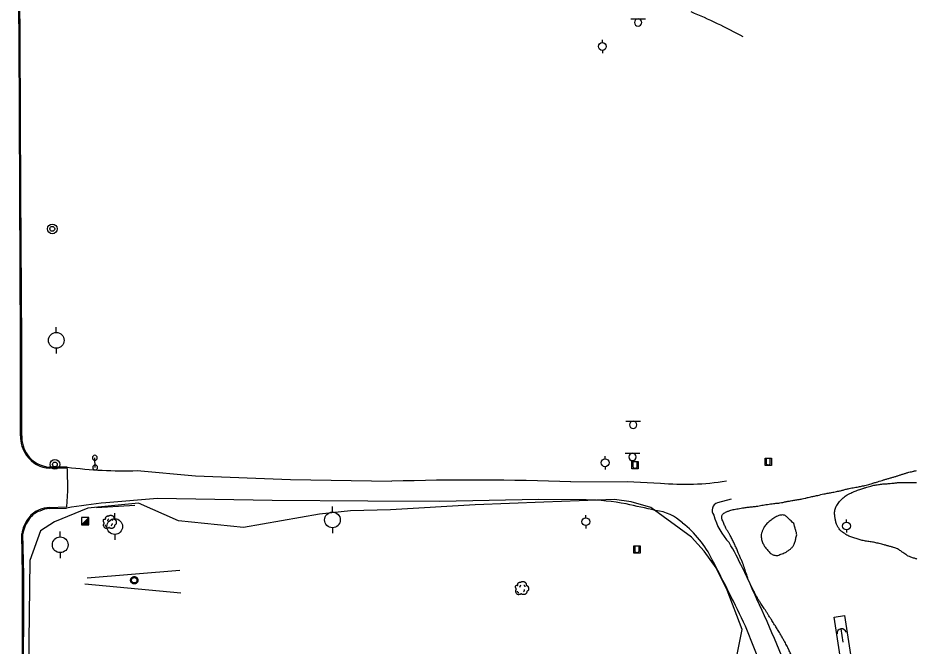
# Model space of a CAD drawing. Extents: x 2145380 to 2157287, y 139568 to 149130.
# Drawn here: x 2150945.3 to 2151406.1, y 146212.7 to 146534.5 of the extents above; entities that cross this region are included whole.
import ezdxf

# ---------------------------------------------------------------- set-up
doc = ezdxf.new("R2010")
doc.units = 0
for name, color, linetype in [('Default', 7, 'Continuous'), ('TOPO_Asphalt', 7, 'Continuous'), ('TOPO_Curb Back', 7, 'Continuous'), ('TOPO_Dirt Grav', 7, 'Continuous'), ('TOPO_Fence', 7, 'Continuous'), ('TOPO_Misc', 7, 'Continuous'), ('TOPO_Pole Anchor', 7, 'Continuous'), ('TOPO_Power Pole', 7, 'Continuous'), ('TOPO_San Manhole', 7, 'Continuous'), ('TOPO_Sign', 7, 'Continuous'), ('TOPO_Tree', 7, 'Continuous'), ('TOPO_Tree Line', 7, 'Continuous')]:
    doc.layers.add(name, color=color, linetype=linetype)

# ---------------------------------------------------------------- blocks, each defined once
blk = doc.blocks.new('DG')
at = {"layer": 'TOPO_Pole Anchor'}
blk.add_line((-8.4, -0.1), (9.1, -0.1), dxfattribs=at)
blk.add_arc((-2.6, -0.1), 5.85, 90.7283, 269.2717, dxfattribs=at)
blk = doc.blocks.new('POWPOL')
at = {"layer": 'TOPO_Power Pole'}
for p, q in [((0, 10.2), (0, 17.3)), ((0, -10.2), (0, -17.3))]:
    blk.add_line(p, q, dxfattribs=at)
blk.add_circle((0, 0), 10.2, dxfattribs=at)
blk = doc.blocks.new('POST')
at = {"layer": 'TOPO_Misc'}
for start, end in [(90, 180), (180, 270), (360, 90), (270, 0)]:
    blk.add_arc((0, 0), 3.16, start, end, dxfattribs=at)
blk = doc.blocks.new('TREE')
at = {"layer": 'TOPO_Tree'}
for points in [[(-14.1, -0.4), (-14.2, 0.5), (-14.4, 1.4), (-14.6, 2.3), (-14.8, 3.2), (-15.5, 4), (-15.7, 4.9), (-15.8, 5.6), (-15.7, 6.3), (-15.7, 7), (-15.6, 7.9), (-15.7, 8.8), (-15.1, 9.7), (-14.6, 10.4), (-13.8, 10.5), (-13, 10.7), (-12.2, 11), (-11.1, 10), (-10.4, 10.7), (-9.4, 11.7), (-10.3, 13.3), (-9.8, 14.4), (-9.6, 15.1), (-9.3, 15.9), (-8.8, 16.5), (-8.2, 17.3), (-7.5, 17.7), (-6.7, 18.1), (-6.1, 18.4), (-5.6, 18.6), (-5.1, 18.7), (-4.5, 18.7), (-4, 18.5), (-3.5, 18.1)], [(13.2, -5.3), (13.3, -5.8), (13.4, -6.3), (13.4, -6.7), (13.8, -8.5), (12.2, -10), (10.8, -11.5), (10, -12.3), (9.1, -12.8), (8.2, -13.1), (6, -13.8), (3.3, -13.6), (1.3, -13.1), (0.5, -12.9), (-0.1, -11.4), (-0.8, -11.5), (-2, -11.6), (-3.3, -12.8), (-4.5, -13.1), (-6.1, -13.5), (-7.8, -14), (-9.3, -13.6), (-11.4, -13.1), (-12.8, -11.4), (-14.1, -9.4), (-15.3, -7.3), (-15.6, -5.1), (-15.1, -3), (-14.9, -1.9), (-13.9, -0.8), (-13.5, 0.1)], [(-4.2, 5.1), (-4.5, 6.1), (-4.3, 7.2), (-3.8, 8.2), (-3.3, 9.3), (-2.7, 10.3), (-1.6, 11)], [(-3.5, 17.6), (-3.1, 18.3), (-2.6, 18.8), (-1.9, 19.2), (-1, 19.7), (-0.2, 20), (0.7, 20.2), (1.6, 20.5), (2.5, 20.8), (3.4, 20.8), (4.1, 20.7), (4.8, 20.5), (5.5, 20.2), (6.4, 19.9), (7.3, 19.7), (8.2, 19.2), (9.4, 18.4), (10, 17.2), (10.8, 16), (11.2, 15.3), (11.6, 14.6), (11.9, 13.9), (12.2, 13.1), (11.4, 12), (11.9, 11.2), (12, 11), (12.2, 10.9), (12.4, 10.7), (12.9, 10.4), (13.5, 10), (14, 9.7), (14.7, 9.2), (15.4, 8.7), (16.1, 8.1), (16.7, 7.5), (16.9, 6.7), (17.1, 6), (17.6, 4.4), (17.7, 2.8), (17.7, 1.2), (17.7, -0.2), (17.8, -2.2), (16.6, -3), (15.5, -3.8), (14.3, -4.6), (13.2, -5.3)], [(5.9, 11.2), (6.5, 10.7), (7, 10.2), (7.4, 9.5), (7.9, 8.6), (8.3, 7.6), (8.5, 6.6)], [(-11.4, -4.5), (-11.5, -5.4), (-11, -6.3), (-10.1, -7.2), (-9.3, -8), (-8.5, -8.3), (-7.7, -8.1)], [(4.8, -6.3), (5.7, -5.7), (6.3, -4.9), (6.8, -3.9), (7.4, -2.8), (7.6, -1.7), (7.5, -0.6)]]:
    blk.add_open_spline(points, degree=3, dxfattribs=at)
blk = doc.blocks.new('EXMHSS')
at = {"layer": 'Default'}
for radius in [6.3, 3.13]:
    blk.add_circle((0, 0), radius, dxfattribs=at)

msp = doc.modelspace()

# ---------------------------------------------------------------- linework, layer by layer
at = {"layer": 'TOPO_Asphalt'}
msp.add_lwpolyline([(2150970.49, 146304.06), (2150970.63, 146292.62), (2150970.15, 146284.33)], dxfattribs=at)
at = {"layer": 'TOPO_Curb Back'}
for points in [[(2150946.56, 146320.78), (2150946.55, 146368.53), (2150946.18, 146445.02), (2150945.83, 146523.52), (2150945.25, 146587.58)], [(2150947.16, 146320.77), (2150947.15, 146368.54), (2150946.78, 146445.02), (2150946.43, 146523.52), (2150945.85, 146587.55)], [(2150970.5, 146304.67), (2150961.47, 146304.7)], [(2150970.49, 146304.07), (2150961.45, 146304.1)], [(2150961.41, 146284.08), (2150970.15, 146284.33)], [(2150961.43, 146283.48), (2150970.17, 146283.73)], [(2150947.5, 146185.87), (2150947.58, 146249.53), (2150947.19, 146270.54)], [(2150948.1, 146185.87), (2150948.18, 146249.54), (2150947.79, 146270.51)]]:
    msp.add_lwpolyline(points, dxfattribs=at)
for centre, radius, start, end in [((2150962.79, 146320.15), 16.24, 177.766, 215.8476), ((2150962.79, 146320.15), 15.64, 177.7236, 215.8521), ((2150962.38, 146319.76), 15.69, 215.5747, 266.582), ((2150962.38, 146319.76), 15.09, 215.5694, 266.5191), ((2150959.71, 146272.36), 11.02, 108.7565, 144.548), ((2150959.71, 146272.36), 10.42, 108.5666, 144.6559), ((2150961.91, 146270.68), 13.4, 92.1075, 115.3723), ((2150961.91, 146270.69), 12.8, 92.1183, 115.5308), ((2150963.37, 146268.44), 16.31, 140.7768, 172.5893), ((2150963.37, 146268.44), 15.71, 140.7046, 172.4287)]:
    msp.add_arc(centre, radius, start, end, dxfattribs=at)
at = {"layer": 'TOPO_Dirt Grav'}
for points in [[(2151006.21, 146302.9), (2151036.13, 146300.31), (2151084.73, 146298.43), (2151136.7, 146297.45)], [(2151228.39, 146297.14), (2151257.19, 146297.4), (2151274.23, 146296.53)], [(2151236.19, 146287.92), (2151211.76, 146288.13), (2151161.28, 146287.19), (2151124.44, 146287.25), (2151075.42, 146287.65), (2151016.61, 146288.68), (2150990.3, 146286.5)], [(2151310.45, 146288.33), (2151303.43, 146286.43)], [(2151331.7, 146188.44), (2151317.84, 146223.25)]]:
    msp.add_lwpolyline(points, dxfattribs=at)
for centre, radius, start, end in [((2151192.09, 146298.76), 258.11, 61.1537, 67.7242), ((2150999.83, 146535.86), 233.05, 262.7691, 271.5694), ((2151178, 144966.04), 1332.05, 87.83193, 91.77678), ((2151286.88, 146423.87), 127.96, 264.3244, 279.4959), ((2151021.92, 145982.95), 305.19, 95.9469, 99.7615), ((2151233.71, 146156.58), 131.36, 79.8974, 88.9156), ((2143266.89, 110796.12), 36378.05, 77.288222, 77.312458), ((2151304.73, 146282.62), 4.02, 108.8762, 218.5384), ((2151269.08, 146258.78), 23.9, 46.4666, 83.5662), ((2151333.25, 146288.62), 32.79, 195.0384, 223.5123), ((2151253.57, 146234.73), 52.29, 25.5014, 52.3027), ((2151088.53, 146140.82), 253.96, 22.9767, 29.5453), ((2150435.09, 145801.02), 978.53, 25.56194, 27.7895), ((2150640.34, 145921.88), 752.53, 21.17697, 25.00342)]:
    msp.add_arc(centre, radius, start, end, dxfattribs=at)
at = {"layer": 'TOPO_Fence'}
msp.add_line((2150985.45, 146284.09), (2151005.15, 146285.24), dxfattribs=at)
msp.add_lwpolyline([(2151374.62, 146153.51), (2151363.23, 146227.97), (2151368.53, 146228.78), (2151379.92, 146154.32), (2151374.62, 146153.51)], dxfattribs=at)
at = {"layer": 'TOPO_Misc'}
for p, q in [((2151328.41, 146308.85), (2151328.41, 146306.44)), ((2151330.49, 146306.45), (2151330.49, 146308.86)), ((2151260.19, 146307.05), (2151260.19, 146304.64)), ((2151262.27, 146304.65), (2151262.27, 146307.06)), ((2150977.77, 146275.25), (2150981.5, 146279)), ((2150979.05, 146276.54), (2150981.51, 146276.54)), ((2150979.23, 146276.72), (2150981.5, 146276.72)), ((2150979.42, 146276.91), (2150981.5, 146276.91)), ((2150979.61, 146277.09), (2150981.5, 146277.09)), ((2150979.79, 146277.27), (2150981.5, 146277.27)), ((2150979.98, 146277.46), (2150981.5, 146277.46)), ((2150980.16, 146277.65), (2150981.5, 146277.65)), ((2150980.35, 146277.84), (2150981.5, 146277.84)), ((2150980.54, 146278.02), (2150981.5, 146278.02)), ((2150980.73, 146278.21), (2150981.5, 146278.21)), ((2150980.92, 146278.4), (2150981.5, 146278.4)), ((2150981.1, 146278.59), (2150981.5, 146278.59)), ((2150981.29, 146278.78), (2150981.5, 146278.78)), ((2150981.47, 146278.96), (2150981.5, 146278.96)), ((2150977.92, 146275.41), (2150981.51, 146275.41)), ((2150978.11, 146275.6), (2150981.51, 146275.6)), ((2150978.29, 146275.78), (2150981.51, 146275.78)), ((2150978.49, 146275.97), (2150981.51, 146275.97)), ((2150978.67, 146276.15), (2150981.51, 146276.15)), ((2150978.86, 146276.35), (2150981.51, 146276.35)), ((2151261.19, 146263.96), (2151261.19, 146261.55)), ((2151263.27, 146261.56), (2151263.27, 146263.96))]:
    msp.add_line(p, q, dxfattribs=at)
for points in [[(2151327.82, 146305.53), (2151327.82, 146309.3), (2151331.08, 146309.3), (2151331.08, 146305.53), (2151327.82, 146305.53)], [(2151259.6, 146303.74), (2151259.6, 146307.5), (2151262.86, 146307.5), (2151262.86, 146303.74), (2151259.6, 146303.74)], [(2150981.51, 146275.25), (2150981.5, 146279), (2150977.76, 146278.99), (2150977.77, 146275.25), (2150981.51, 146275.25)], [(2151260.6, 146260.64), (2151260.6, 146264.4), (2151263.86, 146264.4), (2151263.86, 146260.64), (2151260.6, 146260.64)]]:
    msp.add_lwpolyline(points, dxfattribs=at)
for centre in [(2151261.23, 146305.47), (2151329.44, 146307.26), (2151262.22, 146262.37)]:
    msp.add_arc(centre, 1.32, 218.3412, 322.0625, dxfattribs=at)
at = {"layer": 'TOPO_Power Pole'}
for points in [[(2151002.92, 146246.82), (2151002.93, 146246.95), (2151002.94, 146247.08), (2151002.96, 146247.2), (2151003, 146247.33), (2151003.04, 146247.46), (2151003.09, 146247.58), (2151003.15, 146247.7), (2151003.21, 146247.82), (2151003.3, 146247.93), (2151003.37, 146248.03), (2151003.46, 146248.13), (2151003.56, 146248.22), (2151003.66, 146248.3), (2151003.77, 146248.38), (2151003.89, 146248.45), (2151004.01, 146248.51), (2151004.12, 146248.56), (2151004.25, 146248.6), (2151004.38, 146248.64), (2151004.51, 146248.66), (2151004.64, 146248.68), (2151004.77, 146248.68), (2151004.9, 146248.68), (2151005.03, 146248.67), (2151005.16, 146248.65), (2151005.29, 146248.62), (2151005.42, 146248.58), (2151005.54, 146248.53), (2151005.66, 146248.48), (2151005.78, 146248.41), (2151005.89, 146248.34), (2151005.99, 146248.26), (2151006.09, 146248.17), (2151006.18, 146248.07), (2151006.27, 146247.97), (2151006.34, 146247.86), (2151006.41, 146247.75), (2151006.48, 146247.64), (2151006.53, 146247.51), (2151006.58, 146247.39), (2151006.61, 146247.26), (2151006.64, 146247.13), (2151006.66, 146247), (2151006.66, 146246.87), (2151006.66, 146246.74), (2151006.66, 146246.61), (2151006.63, 146246.48), (2151006.61, 146246.35), (2151006.57, 146246.22), (2151006.52, 146246.1), (2151006.46, 146245.98), (2151006.41, 146245.86), (2151006.33, 146245.75), (2151006.25, 146245.64), (2151006.16, 146245.54), (2151006.07, 146245.45), (2151005.97, 146245.37), (2151005.86, 146245.28), (2151005.76, 146245.21), (2151005.64, 146245.15), (2151005.52, 146245.09), (2151005.4, 146245.04), (2151005.26, 146245.01), (2151005.14, 146244.98), (2151005.01, 146244.96), (2151004.88, 146244.95), (2151004.75, 146244.95), (2151004.62, 146244.96), (2151004.49, 146244.97), (2151004.36, 146245), (2151004.23, 146245.03), (2151004.11, 146245.08), (2151003.98, 146245.13), (2151003.86, 146245.2), (2151003.76, 146245.26), (2151003.65, 146245.34), (2151003.54, 146245.42), (2151003.45, 146245.52), (2151003.36, 146245.62), (2151003.28, 146245.72), (2151003.21, 146245.83), (2151003.14, 146245.94), (2151003.08, 146246.07), (2151003.03, 146246.19), (2151002.99, 146246.32), (2151002.96, 146246.44), (2151002.94, 146246.57), (2151002.93, 146246.71), (2151002.92, 146246.82)], [(2151003.39, 146246.82), (2151003.4, 146246.92), (2151003.41, 146247.04), (2151003.43, 146247.15), (2151003.47, 146247.26), (2151003.51, 146247.37), (2151003.56, 146247.47), (2151003.62, 146247.57), (2151003.68, 146247.67), (2151003.76, 146247.75), (2151003.84, 146247.83), (2151003.92, 146247.92), (2151004.02, 146247.98), (2151004.11, 146248.04), (2151004.22, 146248.09), (2151004.32, 146248.13), (2151004.43, 146248.17), (2151004.55, 146248.19), (2151004.66, 146248.22), (2151004.77, 146248.22), (2151004.88, 146248.22), (2151004.99, 146248.21), (2151005.11, 146248.18), (2151005.22, 146248.15), (2151005.32, 146248.11), (2151005.43, 146248.07), (2151005.53, 146248.01), (2151005.62, 146247.94), (2151005.72, 146247.87), (2151005.8, 146247.8), (2151005.87, 146247.71), (2151005.95, 146247.61), (2151006.01, 146247.52), (2151006.06, 146247.42), (2151006.11, 146247.31), (2151006.14, 146247.2), (2151006.17, 146247.09), (2151006.19, 146246.98), (2151006.2, 146246.87), (2151006.2, 146246.76), (2151006.19, 146246.65), (2151006.16, 146246.53), (2151006.14, 146246.42), (2151006.1, 146246.31), (2151006.06, 146246.21), (2151006.01, 146246.11), (2151005.94, 146246.01), (2151005.87, 146245.92), (2151005.79, 146245.83), (2151005.71, 146245.75), (2151005.62, 146245.68), (2151005.52, 146245.62), (2151005.43, 146245.56), (2151005.31, 146245.51), (2151005.21, 146245.47), (2151005.1, 146245.45), (2151004.99, 146245.42), (2151004.87, 146245.42), (2151004.77, 146245.42), (2151004.65, 146245.42), (2151004.54, 146245.44), (2151004.42, 146245.46), (2151004.31, 146245.5), (2151004.21, 146245.54), (2151004.11, 146245.59), (2151004.01, 146245.66), (2151003.92, 146245.72), (2151003.83, 146245.8), (2151003.75, 146245.88), (2151003.67, 146245.97), (2151003.61, 146246.07), (2151003.56, 146246.16), (2151003.51, 146246.27), (2151003.46, 146246.37), (2151003.43, 146246.49), (2151003.41, 146246.6), (2151003.4, 146246.71), (2151003.39, 146246.82)]]:
    msp.add_lwpolyline(points, dxfattribs=at)
at = {"layer": 'TOPO_Sign'}
for points in [[(2151259.03, 146534.08), (2151266.52, 146534.09)], [(2151260.91, 146532.21), (2151260.91, 146532.21)], [(2151262.78, 146534.08), (2151262.78, 146534.08)], [(2151262.78, 146530.35), (2151262.78, 146530.35)], [(2151264.64, 146532.21), (2151264.64, 146532.21)], [(2151256.56, 146328.23), (2151264.05, 146328.24)], [(2151260.31, 146328.23), (2151260.31, 146328.23)], [(2151258.44, 146326.36), (2151258.44, 146326.36)], [(2151260.31, 146324.49), (2151260.31, 146324.49)], [(2151262.18, 146326.36), (2151262.18, 146326.36)], [(2150984.79, 146304.49), (2150984.57, 146309.49)], [(2151256.18, 146311.76), (2151263.67, 146311.77)], [(2151258.06, 146309.89), (2151258.06, 146309.89)], [(2151259.93, 146311.76), (2151259.93, 146311.76)], [(2151261.8, 146309.89), (2151261.8, 146309.89)], [(2151259.93, 146308.02), (2151259.93, 146308.02)], [(2151028.09, 146251.76), (2150980.75, 146247.92)], [(2150979.44, 146245.04), (2151028.71, 146240.41)]]:
    msp.add_lwpolyline(points, dxfattribs=at)
for centre, start, end in [((2151262.78, 146532.21), 90, 180), ((2151262.78, 146532.21), 180, 270), ((2151262.78, 146532.21), 360, 90), ((2151262.78, 146532.21), 270, 0), ((2151260.31, 146326.36), 90, 180), ((2151260.31, 146326.36), 360, 90), ((2151260.31, 146326.36), 180, 270), ((2151260.31, 146326.36), 270, 0), ((2151259.93, 146309.89), 90, 180), ((2151259.93, 146309.89), 180, 270), ((2151259.93, 146309.89), 360, 90), ((2151259.93, 146309.89), 270, 0)]:
    msp.add_arc(centre, 1.87, start, end, dxfattribs=at)
at = {"layer": 'TOPO_Tree'}
msp.add_lwpolyline([(2151311.36, 146197.71), (2151316.12, 146221.64), (2151308.48, 146241.82), (2151302.73, 146253.16), (2151296.56, 146261.61), (2151290.2, 146268.78), (2151269.36, 146283.97), (2151259.18, 146286.97), (2151250.8, 146288.18), (2151214.5, 146286.8), (2151179.45, 146285.36), (2151136, 146282.82), (2151115.6, 146282.35), (2151099.59, 146280.62), (2151060.69, 146273.73), (2151027.47, 146277.14), (2151007.03, 146286.19), (2150981.1, 146283.63), (2150963.92, 146276.77), (2150956.73, 146272.06), (2150951.32, 146256.95), (2150950.71, 146201.83)], dxfattribs=at)
msp.add_open_spline([(2151406.14, 146145.22), (2151406.07, 146145.22), (2151406, 146145.23), (2151405.93, 146145.23), (2151404.3, 146145.27), (2151402.68, 146145.5), (2151401.06, 146145.65), (2151399.9, 146145.75), (2151398.75, 146145.85), (2151397.6, 146145.96), (2151396.15, 146146.1), (2151394.72, 146146.37), (2151393.28, 146146.55), (2151392.34, 146146.66), (2151391.39, 146146.76), (2151390.45, 146146.88), (2151389.42, 146147), (2151388.39, 146147.11), (2151387.36, 146147.32), (2151385.77, 146147.66), (2151384.28, 146148.34), (2151382.77, 146148.95), (2151381.98, 146149.27), (2151381.18, 146149.58), (2151380.41, 146149.94), (2151378.34, 146150.91), (2151376.31, 146151.96), (2151374.25, 146152.96), (2151373.47, 146153.33), (2151372.67, 146153.66), (2151371.89, 146154.04), (2151370.86, 146154.53), (2151369.94, 146155.18), (2151369.05, 146155.92), (2151367.67, 146157.05), (2151366.41, 146158.27), (2151365.36, 146159.7), (2151364.73, 146160.56), (2151364.12, 146161.43), (2151363.55, 146162.33), (2151362.41, 146164.1), (2151361.28, 146165.87), (2151360.16, 146167.66), (2151359.37, 146168.93), (2151358.58, 146170.2), (2151357.86, 146171.51), (2151356.35, 146174.22), (2151355.02, 146177.03), (2151353.73, 146179.85), (2151352.81, 146181.85), (2151351.89, 146183.86), (2151351.01, 146185.88), (2151349.89, 146188.45), (2151348.78, 146191.01), (2151347.72, 146193.59), (2151347.19, 146194.86), (2151346.68, 146196.15), (2151346.15, 146197.42), (2151345.55, 146198.89), (2151344.94, 146200.36), (2151344.31, 146201.82), (2151343.79, 146203.01), (2151343.25, 146204.19), (2151342.7, 146205.37), (2151341.71, 146207.54), (2151340.7, 146209.7), (2151339.67, 146211.85), (2151339.12, 146213), (2151338.53, 146214.13), (2151337.92, 146215.25), (2151337.01, 146216.92), (2151336.08, 146218.56), (2151335.1, 146220.18), (2151334.55, 146221.08), (2151333.99, 146221.98), (2151333.44, 146222.88), (2151332.74, 146224.02), (2151332.04, 146225.16), (2151331.33, 146226.29), (2151330.86, 146227.04), (2151330.33, 146227.76), (2151329.85, 146228.51), (2151329.01, 146229.79), (2151328.22, 146231.1), (2151327.39, 146232.39), (2151326.71, 146233.44), (2151325.96, 146234.45), (2151325.28, 146235.5), (2151324.35, 146236.97), (2151323.5, 146238.48), (2151322.69, 146240.01), (2151322.18, 146240.98), (2151321.69, 146241.95), (2151321.21, 146242.93), (2151320.52, 146244.36), (2151319.78, 146245.76), (2151319.23, 146247.25), (2151318.81, 146248.38), (2151318.43, 146249.53), (2151318.04, 146250.67), (2151317.55, 146252.11), (2151317.11, 146253.56), (2151316.58, 146254.98), (2151315.91, 146256.8), (2151315.06, 146258.55), (2151314.32, 146260.34), (2151313.9, 146261.34), (2151313.53, 146262.35), (2151313.1, 146263.34), (2151312.6, 146264.47), (2151312.04, 146265.58), (2151311.49, 146266.69), (2151311, 146267.69), (2151310.49, 146268.7), (2151309.98, 146269.7), (2151309.31, 146271), (2151308.45, 146272.19), (2151307.77, 146273.5), (2151307.3, 146274.4), (2151306.95, 146275.36), (2151306.55, 146276.3), (2151306.17, 146277.2), (2151305.65, 146278.17), (2151305.64, 146279.07), (2151305.63, 146280.55), (2151307.68, 146281.67), (2151309.21, 146282.24), (2151310.34, 146282.66), (2151311.47, 146282.95), (2151312.63, 146283.16), (2151314.08, 146283.43), (2151315.51, 146283.72), (2151316.96, 146283.93), (2151319.15, 146284.23), (2151321.35, 146284.37), (2151323.53, 146284.7), (2151324.83, 146284.9), (2151326.11, 146285.22), (2151327.42, 146285.41), (2151329.05, 146285.65), (2151330.69, 146285.87), (2151332.33, 146286.07), (2151333.31, 146286.19), (2151334.31, 146286.22), (2151335.28, 146286.38), (2151337, 146286.65), (2151338.69, 146287.07), (2151340.4, 146287.37), (2151341.47, 146287.56), (2151342.55, 146287.75), (2151343.63, 146287.93), (2151344.68, 146288.12), (2151345.73, 146288.26), (2151346.78, 146288.45), (2151348.34, 146288.74), (2151349.86, 146289.22), (2151351.4, 146289.55), (2151352.29, 146289.74), (2151353.18, 146289.91), (2151354.07, 146290.1), (2151355.59, 146290.42), (2151357.1, 146290.81), (2151358.62, 146291.11), (2151359.7, 146291.32), (2151360.78, 146291.51), (2151361.85, 146291.71), (2151363.09, 146291.95), (2151364.33, 146292.2), (2151365.57, 146292.45), (2151367.37, 146292.81), (2151369.11, 146293.39), (2151370.91, 146293.76), (2151372.29, 146294.04), (2151373.68, 146294.24), (2151375.06, 146294.51), (2151376.14, 146294.72), (2151377.22, 146294.95), (2151378.29, 146295.18), (2151379.59, 146295.47), (2151380.88, 146295.78), (2151382.16, 146296.16), (2151383.06, 146296.43), (2151383.95, 146296.76), (2151384.85, 146297.03), (2151386.3, 146297.46), (2151387.75, 146297.9), (2151389.2, 146298.33), (2151390.81, 146298.81), (2151392.42, 146299.28), (2151394.02, 146299.75), (2151395.5, 146300.19), (2151396.97, 146300.68), (2151398.45, 146301.13), (2151399.91, 146301.58), (2151401.37, 146302.07), (2151402.87, 146302.39), (2151403.72, 146302.57), (2151404.58, 146302.75), (2151405.43, 146302.94)], degree=3, dxfattribs=at)
at = {"layer": 'TOPO_Tree Line'}
for points in [[(2151405.61, 146257.67), (2151405.48, 146257.71), (2151405.34, 146257.75), (2151405.2, 146257.78), (2151404.28, 146258.03), (2151403.36, 146258.3), (2151402.46, 146258.64), (2151401.13, 146259.14), (2151399.95, 146259.94), (2151398.75, 146260.7), (2151397.98, 146261.19), (2151397.32, 146261.81), (2151396.53, 146262.29), (2151395.65, 146262.82), (2151394.74, 146263.31), (2151393.75, 146263.57), (2151392.08, 146264.02), (2151390.42, 146264.47), (2151388.76, 146264.91), (2151387.55, 146265.23), (2151386.34, 146265.56), (2151385.13, 146265.87), (2151383.97, 146266.17), (2151382.78, 146266.31), (2151381.6, 146266.51), (2151380.43, 146266.71), (2151379.26, 146266.85), (2151378.09, 146267.08), (2151377.02, 146267.29), (2151375.98, 146267.64), (2151374.94, 146267.96), (2151373.87, 146268.27), (2151372.82, 146268.62), (2151371.78, 146268.99), (2151370.69, 146269.38), (2151369.71, 146269.94), (2151368.73, 146270.59), (2151367.11, 146271.67), (2151365.74, 146272.97), (2151364.83, 146274.71), (2151364.38, 146275.57), (2151364.14, 146276.44), (2151363.94, 146277.36), (2151363.73, 146278.25), (2151363.58, 146279.14), (2151363.5, 146280.03), (2151363.4, 146281.06), (2151363.45, 146282.12), (2151363.73, 146283.15), (2151364.02, 146284.21), (2151364.53, 146285.12), (2151365.18, 146286.01), (2151365.97, 146287.1), (2151366.79, 146288.05), (2151367.81, 146288.9), (2151368.85, 146289.77), (2151369.91, 146290.55), (2151371.13, 146291.11), (2151373.41, 146292.17), (2151375.7, 146293.08), (2151378.08, 146293.85), (2151379.36, 146294.28), (2151380.65, 146294.68), (2151381.96, 146295.02), (2151383.05, 146295.3), (2151384.14, 146295.54), (2151385.25, 146295.71), (2151386.42, 146295.89), (2151387.58, 146296.03), (2151388.76, 146296.13), (2151389.77, 146296.22), (2151390.78, 146296.22), (2151391.79, 146296.33), (2151393.51, 146296.52), (2151395.24, 146296.71), (2151396.96, 146296.9), (2151399.79, 146296.88), (2151402.62, 146296.87), (2151405.45, 146296.85)], [(2151342.54, 146275.86), (2151342.54, 146275.86), (2151342.99, 146274.29), (2151343.43, 146272.71), (2151343.88, 146271.14), (2151344.17, 146270.11), (2151343.73, 146269.01), (2151343.52, 146267.95), (2151343.35, 146267.09), (2151343.18, 146266.27), (2151342.78, 146265.46), (2151342.02, 146263.9), (2151340.82, 146262.78), (2151339.38, 146261.79), (2151338.27, 146261.01), (2151337.11, 146260.56), (2151335.89, 146260.09), (2151334.93, 146259.72), (2151333.84, 146259.31), (2151332.9, 146259.57), (2151331.01, 146260.07), (2151329.51, 146261.67), (2151328.15, 146263.33), (2151327.55, 146264.07), (2151327.13, 146264.76), (2151326.75, 146265.62), (2151326.28, 146266.67), (2151325.95, 146267.73), (2151325.9, 146268.79), (2151325.84, 146270.2), (2151326.21, 146271.64), (2151326.88, 146273.05), (2151327.39, 146274.12), (2151327.96, 146274.97), (2151328.75, 146275.78), (2151329.57, 146276.62), (2151330.43, 146277.29), (2151331.37, 146277.99), (2151332.25, 146278.64), (2151333.18, 146279.19), (2151334.15, 146279.6), (2151335.64, 146280.24), (2151337.89, 146280.25), (2151339.09, 146279.11), (2151340.24, 146278.03), (2151341.39, 146276.94), (2151342.54, 146275.86)]]:
    msp.add_open_spline(points, degree=3, dxfattribs=at)

# ---------------------------------------------------------------- block references
at = {"layer": 'TOPO_Misc', "xscale": 0.39370000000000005, "yscale": 0.3937000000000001}
for p in [(2150984.57, 146309.49), (2150984.79, 146304.49)]:
    msp.add_blockref('POST', p, dxfattribs=at)
at = {"layer": 'TOPO_Pole Anchor', "xscale": 0.39370000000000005, "yscale": 0.3937, "rotation": -81.4167405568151}
msp.add_blockref('DG', (2151367.2, 146218.63), dxfattribs=at)
at = {"layer": 'TOPO_Power Pole'}
for p, xscale, yscale in [((2151244.5, 146519.96), 0.19685000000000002, 0.19685000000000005), ((2150964.87, 146369.58), 0.39370000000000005, 0.3937000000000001), ((2151245.91, 146306.94), 0.19685000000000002, 0.19685000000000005), ((2150994.81, 146274.29), 0.39370000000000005, 0.3937000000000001), ((2151106.29, 146277.68), 0.39370000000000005, 0.3937000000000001), ((2151236.02, 146276.77), 0.19685000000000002, 0.19685000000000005), ((2151369.55, 146274.57), 0.19685000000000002, 0.19685000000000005), ((2150966.87, 146264.95), 0.39370000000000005, 0.3937000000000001)]:
    msp.add_blockref('POWPOL', p, dxfattribs=dict(at, xscale=xscale, yscale=yscale))
at = {"layer": 'TOPO_San Manhole', "xscale": 0.39370000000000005, "yscale": 0.3937000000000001}
for p in [(2150962.8, 146426.62), (2150964.15, 146306.08)]:
    msp.add_blockref('EXMHSS', p, dxfattribs=at)
at = {"layer": 'TOPO_Tree', "xscale": 0.19685000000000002, "yscale": 0.19685000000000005}
for p in [(2150992.1, 146276.02), (2151203.18, 146242.14)]:
    msp.add_blockref('TREE', p, dxfattribs=at)

doc.saveas('drawing.dxf')
